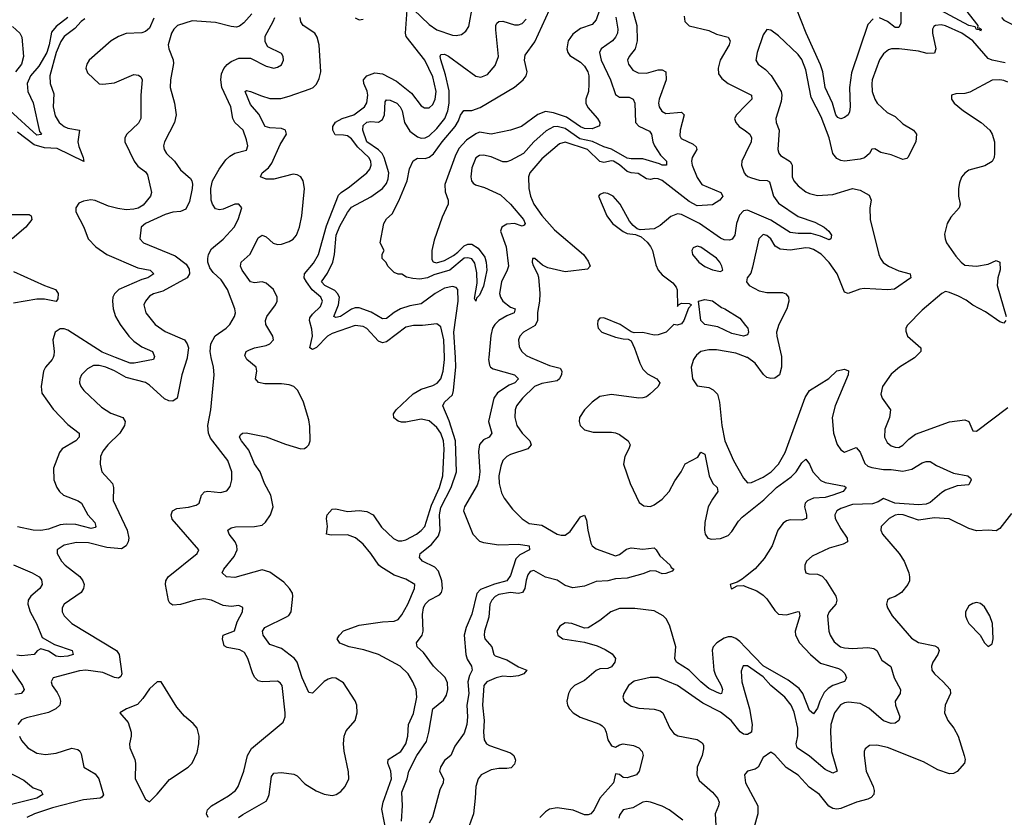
# Model space of a CAD drawing. Header units: inches. Extents: x 1843162 to 1959474, y 907081 to 1016326.
# Tile 299 of 656: x 1926261 to 1931333, y 917632 to 921739. Entities that reach past the tile are written whole.
import ezdxf

# ---------------------------------------------------------------- set-up
doc = ezdxf.new("R2010")
doc.units = ezdxf.units.IN
doc.header["$MEASUREMENT"] = 0
for name, color, linetype in [('B9921', 7, 'Continuous'), ('B9922', 7, 'Continuous'), ('B9931', 7, 'Continuous'), ('B9932', 7, 'Continuous')]:
    doc.layers.add(name, color=color, linetype=linetype)

msp = doc.modelspace()

# ---------------------------------------------------------------- linework, layer by layer
at = {"layer": 'B9921', "color": 5}
for points, elevation in [([(1926433, 920000), (1926429.4, 919990), (1926395.2, 919950), (1926384.3, 919930), (1926371.8, 919850), (1926375.8, 919815.8), (1926433.2, 919733.2), (1926510, 919654.3), (1926566.9, 919610), (1926567.3, 919590), (1926550, 919569.9), (1926480.7, 919530), (1926466.5, 919510), (1926436, 919430), (1926437.8, 919370), (1926452.9, 919330), (1926466, 919310), (1926487.5, 919290), (1926561.9, 919261.9), (1926579.7, 919250), (1926612.5, 919190), (1926647.7, 919150), (1926654, 919130), (1926650, 919124.4), (1926630, 919119), (1926550, 919139.2), (1926501, 919141), (1926470, 919137.2), (1926410, 919116), (1926370, 919107.9), (1926330, 919111), (1926250, 919128.4)], 620), ([(1927124.2, 920000), (1927123.8, 919996.2), (1927096.5, 919910), (1927072.4, 919790), (1927050, 919774), (1927030, 919775.7), (1927006.8, 919786.8), (1926930, 919857.7), (1926910, 919870.6), (1926810, 919896.9), (1926750, 919930.5), (1926704.5, 919950), (1926670, 919958.9), (1926642.2, 919957.8), (1926610, 919941.3), (1926580.3, 919910), (1926571.8, 919890), (1926570.3, 919870), (1926576.5, 919850), (1926591.7, 919830), (1926683.4, 919743.4), (1926730, 919713.6), (1926792.7, 919690), (1926804.9, 919670), (1926801.2, 919650), (1926778, 919610), (1926715.3, 919550), (1926690, 919517.6), (1926677.6, 919490), (1926675.5, 919450), (1926685.3, 919410), (1926738.8, 919350), (1926745, 919330), (1926743.6, 919263.6), (1926815.5, 919110), (1926823.5, 919070), (1926820.2, 919050), (1926810.2, 919030), (1926785.3, 919014.7), (1926710, 919020.4), (1926615.4, 919044.6), (1926553.5, 919046.5), (1926490, 919033.8), (1926454, 919010), (1926454.9, 918990), (1926476.5, 918950), (1926496, 918930), (1926571.6, 918871.6), (1926587.2, 918850), (1926593, 918830), (1926590.2, 918810), (1926577.3, 918790), (1926490.3, 918730), (1926480.2, 918710), (1926480.7, 918690), (1926490.1, 918670.1), (1926530.2, 918630), (1926760.3, 918490), (1926774.3, 918470), (1926787.1, 918370), (1926782.4, 918357.6), (1926770, 918348.3), (1926750, 918351.4), (1926690, 918378.2), (1926602, 918390), (1926570, 918385.8), (1926433.4, 918350), (1926422.8, 918330), (1926429.3, 918310), (1926455, 918275), (1926466.8, 918250), (1926471.1, 918230), (1926467.8, 918210), (1926447, 918190), (1926410, 918171.6), (1926295.8, 918144.2), (1926270, 918133.7), (1926252.2, 918110)], 640), ([(1926953.7, 920000), (1926950, 919989.8), (1926850.4, 919969.6), (1926830, 919969.6), (1926754.3, 920000)], 620), ([(1927232.2, 917630), (1927222.9, 917650), (1927227.9, 917670), (1927249, 917691), (1927337.2, 917742.8), (1927373.5, 917770), (1927385.8, 917790), (1927415.6, 917870), (1927435.5, 917950), (1927454.7, 917985.3), (1927618.8, 918121.2), (1927628.6, 918150), (1927628.7, 918170), (1927612.9, 918310), (1927603.7, 918323.7), (1927590, 918332.2), (1927510, 918329.8), (1927490, 918334.5), (1927471.9, 918351.9), (1927461.6, 918370), (1927436.5, 918450), (1927419.8, 918479.8), (1927394.6, 918494.6), (1927330, 918505.4), (1927314, 918514), (1927305.6, 918550), (1927309.6, 918570), (1927368.5, 918591.5), (1927381, 918639), (1927409.6, 918690), (1927410, 918712.7), (1927390, 918722.4), (1927350, 918717.2), (1927310, 918721.8), (1927249.5, 918750), (1927210, 918756.8), (1927164.9, 918750), (1927090, 918727.3), (1927050, 918725), (1927035.1, 918735.1), (1927028.2, 918748.2), (1927012, 918830), (1927014.5, 918850), (1927026.2, 918870), (1927175.1, 918990), (1927183.6, 919010), (1927046.4, 919166.4), (1927041.6, 919190), (1927048.8, 919210), (1927070, 919221.6), (1927131.4, 919228.6), (1927170, 919238.5), (1927185.1, 919250), (1927197.7, 919290), (1927212.9, 919307.1), (1927230, 919311), (1927294.9, 919305.1), (1927327.6, 919312.4), (1927344.7, 919335.3), (1927354, 919370), (1927353.5, 919410), (1927333.2, 919470), (1927244.7, 919584.7), (1927233.8, 919610), (1927229.9, 919650.1), (1927246.6, 919730), (1927262.4, 919910), (1927258.9, 919950), (1927248.3, 920000)], 640), ([(1927389, 917630), (1927410, 917646.1), (1927530, 917715.6), (1927540.2, 917730), (1927545.9, 917750), (1927557.8, 917842.2), (1927570, 917859.7), (1927610, 917863.3), (1927673.7, 917853.7), (1927690, 917845.3), (1927730, 917803.6), (1927787.9, 917767.9), (1927830, 917750.2), (1927870, 917744.8), (1927891, 917749), (1927915.5, 917764.5), (1927937.6, 917790), (1927956.2, 917830), (1927954.6, 917865.4), (1927932.7, 917972.7), (1927929.3, 918010.7), (1927932.4, 918050), (1927943.7, 918076.3), (1927989, 918130), (1927999.9, 918170), (1927998.4, 918210), (1927990, 918232.4), (1927930, 918323.5), (1927890, 918348.7), (1927870, 918350.6), (1927850, 918343.7), (1927830, 918330.6), (1927770, 918271.7), (1927750, 918275.3), (1927715.5, 918350), (1927691.2, 918430), (1927677.6, 918450), (1927610, 918500.4), (1927550, 918522.2), (1927516.1, 918570), (1927511.5, 918590), (1927524.2, 918610), (1927636.4, 918663.6), (1927648.4, 918671.6), (1927659.3, 918690), (1927668.6, 918770), (1927666.2, 918786.2), (1927651.3, 918810), (1927621.9, 918841.9), (1927550, 918893.4), (1927510, 918906), (1927370, 918866.6), (1927326, 918870), (1927304.7, 918890), (1927312.1, 918910), (1927365.8, 918974.2), (1927382, 919010), (1927380.2, 919030), (1927371.3, 919050), (1927339.8, 919090), (1927333.3, 919110), (1927350, 919122.3), (1927372.2, 919127.8), (1927471.3, 919128.7), (1927510, 919136.2), (1927528, 919152), (1927553, 919190), (1927566.2, 919230), (1927554.1, 919290), (1927521.8, 919350), (1927500.2, 919410), (1927470, 919452.7), (1927442.1, 919522.1), (1927404.1, 919570), (1927393.5, 919590), (1927398.5, 919601.5), (1927409.2, 919610.8), (1927428.6, 919611.4), (1927530.5, 919590.5), (1927630, 919552.7), (1927710, 919528.6), (1927728.5, 919531.5), (1927740.6, 919539.4), (1927751.3, 919550), (1927756.9, 919570), (1927755.3, 919644.7), (1927750, 919679.3), (1927723.2, 919770), (1927694, 919830), (1927672.8, 919850), (1927650, 919858.7), (1927610, 919863.8), (1927523.2, 919863.2), (1927491.2, 919871.2), (1927475.3, 919890), (1927483.5, 919930), (1927479.3, 919950), (1927431.9, 919990), (1927426.4, 920000)], 620), ([(1928149.9, 917550), (1928126.9, 917673.1), (1928132.6, 917710), (1928176.1, 917830), (1928173.5, 917870), (1928157.5, 917910), (1928159.6, 917930), (1928224.3, 917970), (1928250.9, 918010), (1928259.9, 918050), (1928263.9, 918110), (1928290, 918165.5), (1928307.1, 918250), (1928303.5, 918290), (1928285.8, 918330), (1928261.4, 918370), (1928220.3, 918410), (1928110, 918470.5), (1928034.7, 918494.7), (1927958.4, 918510), (1927910, 918528.4), (1927896.9, 918550), (1927908.2, 918570), (1927930, 918592.1), (1928010, 918620.9), (1928130, 918638.6), (1928190, 918641.7), (1928209.9, 918650.1), (1928230, 918674), (1928260.5, 918730), (1928294.8, 918810), (1928295.8, 918830), (1928250, 918857.7), (1928190, 918878.5), (1928121.2, 918921.2), (1928110.3, 918930.3), (1928070.5, 918990), (1928030, 919038.4), (1927991.6, 919071.6), (1927950, 919086.2), (1927865.5, 919085.5), (1927842, 919090), (1927846.2, 919130), (1927842.4, 919170), (1927845.6, 919190), (1927870, 919219), (1927890, 919220.5), (1927950, 919206.2), (1928010, 919212.5), (1928050, 919206.8), (1928081.3, 919190), (1928125.1, 919125.1), (1928187, 919067), (1928210, 919055.3), (1928230, 919054.8), (1928250, 919060.8), (1928305, 919090), (1928330, 919107.9), (1928348.2, 919130), (1928381.6, 919238.4), (1928423.1, 919330), (1928440.1, 919390), (1928448.4, 919530), (1928444.6, 919570), (1928430, 919609.8), (1928410, 919639.8), (1928370, 919673.7), (1928330, 919681.4), (1928250, 919666.5), (1928227.2, 919667.2), (1928210, 919671.3), (1928188.7, 919688.7), (1928186.3, 919710), (1928201.1, 919730), (1928287.2, 919812.8), (1928330, 919836.1), (1928390, 919855.5), (1928411.7, 919868.3), (1928430, 919889.3), (1928441.8, 919930), (1928449.1, 919990), (1928448.7, 920000)], 580), ([(1928228.7, 917611.3), (1928233.7, 917690), (1928230, 917761), (1928257.7, 917830), (1928265, 917870), (1928307.2, 917950), (1928357.1, 918022.9), (1928369.4, 918070), (1928389, 918190), (1928445, 918235), (1928459.6, 918260.4), (1928467, 918290), (1928464.7, 918324.7), (1928452.3, 918352.3), (1928392.2, 918410), (1928341.1, 918481.1), (1928309.3, 918510), (1928304.5, 918530), (1928333.7, 918570), (1928340.3, 918590), (1928336.2, 918676.2), (1928341, 918710), (1928349.9, 918730), (1928370, 918749.4), (1928422.9, 918777.1), (1928434.4, 918790), (1928439.5, 918810), (1928435.6, 918850), (1928418.8, 918898.8), (1928400.2, 918920.2), (1928336, 918950), (1928320.5, 918970), (1928324.7, 918990), (1928382.7, 919037.3), (1928419, 919081), (1928426.6, 919110), (1928423.4, 919190), (1928430, 919226.7), (1928484, 919330), (1928511.8, 919410), (1928506.3, 919570), (1928473.9, 919673.9), (1928441.4, 919750), (1928449.1, 919770), (1928490, 919807.5), (1928495.8, 919830), (1928508.5, 919951.5), (1928505.3, 920000)], 560), ([(1928677, 920000), (1928676.1, 919990), (1928680.8, 919960.8), (1928686.9, 919950), (1928700.5, 919940.5), (1928810.5, 919910), (1928830.2, 919890), (1928811.6, 919870), (1928783.1, 919856.9), (1928722.9, 919817.1), (1928702.9, 919790), (1928676.1, 919670), (1928693, 919610), (1928678.9, 919590), (1928650, 919574.9), (1928629.1, 919550.9), (1928624.5, 919515.5), (1928631, 919411), (1928626.5, 919370), (1928617.2, 919342.8), (1928552.5, 919230), (1928546.9, 919210), (1928595.4, 919090), (1928630, 919054), (1928650, 919046.5), (1928730, 919034.5), (1928830, 919038.8), (1928884.7, 919030), (1928887.3, 919010), (1928837, 918983), (1928817.3, 918962.7), (1928790, 918876.9), (1928770.9, 918850), (1928707.4, 918832.6), (1928634.7, 918805.3), (1928615.8, 918784.2), (1928590, 918678), (1928561.3, 918610), (1928551.1, 918570), (1928558.4, 918470), (1928566.2, 918446.2), (1928589.2, 918410), (1928591.9, 918390), (1928577.8, 918362.2), (1928569.2, 918330), (1928575.4, 918270), (1928565.1, 918210), (1928568.5, 918150), (1928563.5, 918110), (1928550, 918064.7), (1928502, 917998), (1928482.4, 917950), (1928450, 917923.7), (1928428, 917890), (1928422.8, 917870), (1928444.7, 917830), (1928442.8, 917810), (1928426, 917774), (1928387.9, 917632.1), (1928370, 917602)], 560), ([(1928892.3, 920000), (1928990, 919958.2), (1929044.6, 919944.6), (1929053.8, 919930), (1929051.5, 919911.5), (1929042.2, 919890), (1929030, 919879.5), (1928950, 919865.4), (1928913.7, 919850), (1928851, 919790), (1928819.3, 919750), (1928813.5, 919730), (1928812.4, 919690), (1928822.5, 919650), (1928849.5, 919610), (1928889.4, 919570), (1928895.3, 919550), (1928877.8, 919530), (1928790, 919499.5), (1928770.7, 919489.3), (1928750.2, 919470), (1928739.2, 919440.8), (1928729.5, 919390), (1928731.4, 919351.4), (1928742.9, 919302.9), (1928756, 919276), (1928799.1, 919219.1), (1928850, 919169.4), (1928885.3, 919145.3), (1928950, 919136.6), (1929030, 919090.1), (1929050, 919083.9), (1929070, 919084.8), (1929096.4, 919103.6), (1929150, 919178.3), (1929170, 919187.2), (1929181.5, 919161.5), (1929187.6, 919110), (1929203.8, 919043.8), (1929210.2, 919030), (1929230, 919014.8), (1929330, 918979.1), (1929350, 918985), (1929386.6, 919013.4), (1929410, 919019.5), (1929470, 919013.3), (1929530, 919018.8), (1929540.2, 919010), (1929558.3, 918978.3), (1929612.3, 918930), (1929617.5, 918917.5), (1929630.6, 918910), (1929621.4, 918898.6), (1929590, 918887.3), (1929570, 918886.3), (1929539, 918899), (1929510, 918901.7), (1929470, 918885.5), (1929390, 918863.5), (1929330, 918860.5), (1929290, 918849.4), (1929230, 918846.9), (1929170, 918821.4), (1929110, 918813.2), (1929070, 918826.1), (1929030, 918853.3), (1928969.2, 918869.2), (1928910, 918902.6), (1928890, 918897.3), (1928879.2, 918880.8), (1928870, 918853.6), (1928863.3, 918810), (1928851.2, 918788.8), (1928830, 918785), (1928790, 918789.6), (1928730, 918779.3), (1928710, 918768.5), (1928692.7, 918750), (1928683.4, 918730), (1928677.9, 918662.1), (1928656.1, 918590), (1928653.5, 918570), (1928657, 918550), (1928693.5, 918510), (1928703.5, 918470), (1928710, 918463.9), (1928770, 918443.3), (1928830, 918406.1), (1928873.6, 918390), (1928857.3, 918370), (1928830, 918360.8), (1928790, 918355.6), (1928750, 918358.1), (1928716.2, 918350), (1928667.9, 918330), (1928651.3, 918310), (1928645.2, 918210), (1928653, 918130), (1928649.5, 918069.5), (1928653.5, 918030), (1928666, 918010), (1928681.3, 918001.3), (1928790, 917963), (1928806.2, 917950), (1928814.4, 917925.6), (1928810, 917905.1), (1928793.2, 917886.8), (1928770, 917882.6), (1928730, 917883.8), (1928690, 917875.8), (1928638.3, 917850), (1928623.5, 917830), (1928610.2, 917789.8), (1928608.1, 917730), (1928598.2, 917650), (1928562.2, 917550)], 580), ([(1929445, 920000), (1929455.2, 919970), (1929470, 919940.3), (1929494.9, 919914.9), (1929543.1, 919890), (1929557.8, 919870), (1929549, 919850), (1929507.5, 919810), (1929490, 919797.2), (1929470, 919791.6), (1929449.6, 919790.4), (1929310.1, 919809.9), (1929250, 919798), (1929210.3, 919770), (1929170.3, 919730), (1929144.9, 919690), (1929143.1, 919670), (1929148.9, 919650), (1929170, 919627.2), (1929215.3, 919615.3), (1929310, 919615.2), (1929330, 919611.2), (1929350, 919602.6), (1929395.8, 919570), (1929405.2, 919550), (1929399.4, 919530), (1929378, 919490), (1929371.9, 919450), (1929406.2, 919350), (1929452.5, 919252.5), (1929475.1, 919235.1), (1929510, 919233), (1929530, 919240.6), (1929570, 919269.5), (1929606.3, 919310), (1929635.8, 919364.2), (1929668.4, 919410), (1929688.7, 919451.3), (1929753.7, 919486.3), (1929770, 919511.3), (1929790, 919502), (1929811.8, 919390), (1929831.2, 919351.2), (1929853.8, 919330), (1929857.7, 919310), (1929828.8, 919270), (1929808, 919230), (1929790.2, 919150), (1929787.7, 919110), (1929791.5, 919090), (1929806, 919070), (1929823.9, 919063.9), (1929870, 919066.7), (1929910, 919082.9), (1929930, 919103.8), (1929963.7, 919156.3), (1929982.7, 919177.3), (1930000, 919191)], 620), ([(1929739, 920000), (1929731.7, 919990), (1929720.3, 919950), (1929726.3, 919890), (1929750, 919853), (1929810, 919845), (1929833.9, 919833.9), (1929855.9, 919810), (1929865.5, 919770), (1929877, 919650), (1929893.2, 919570), (1929938.4, 919470), (1929990, 919378.7), (1930000, 919366.8)], 640), ([(1926230, 918931.8), (1926325.4, 918890), (1926361.3, 918870), (1926374.2, 918854.2), (1926376.5, 918830), (1926365.2, 918810), (1926318, 918770), (1926305.4, 918750), (1926302.7, 918730), (1926314.8, 918690), (1926348.3, 918630), (1926377.7, 918557.7), (1926441.5, 918521.5), (1926532.2, 918490), (1926537.1, 918470), (1926510, 918460.8), (1926470, 918458), (1926450, 918462.2), (1926410, 918487.3), (1926370, 918499), (1926350.7, 918489.3), (1926336, 918470), (1926270, 918462.8), (1926245.9, 918465.9)], 620), ([(1930000, 918872), (1929982.3, 918857.7), (1929957.3, 918842.7), (1929920.7, 918830), (1929926, 918810), (1929929, 918809), (1929957, 918823), (1929990, 918824.9), (1930000, 918820.9)], 620), ([(1930000, 918505.5), (1929970, 918536.5), (1929950, 918552.8), (1929930, 918561.5), (1929910, 918561.4), (1929890, 918554), (1929851.2, 918530), (1929833.5, 918510), (1929828.2, 918491.8), (1929837.1, 918390), (1929844.6, 918364.6), (1929874.3, 918310), (1929880.4, 918290), (1929875.8, 918270), (1929870, 918268.1), (1929850, 918275.6), (1929810, 918295.6), (1929768.8, 918328.8), (1929710, 918390), (1929643.4, 918430), (1929636.3, 918450), (1929640.7, 918510), (1929610, 918615.3), (1929592.1, 918652.1), (1929576.3, 918670), (1929530, 918695), (1929430, 918707.4), (1929350, 918706.5), (1929306.5, 918690), (1929250, 918644.8), (1929190, 918607.4), (1929170, 918605.1), (1929105.2, 918630), (1929070, 918633.7), (1929043.4, 918616.6), (1929028.7, 918590), (1929032.4, 918570), (1929059.1, 918550), (1929170, 918534), (1929234.8, 918514.8), (1929276.3, 918496.3), (1929313, 918473), (1929329.5, 918450), (1929326.7, 918430), (1929310, 918406.8), (1929290, 918397.8), (1929250, 918395.8), (1929230, 918387.2), (1929170, 918337.1), (1929119.6, 918310), (1929099.1, 918290), (1929088.1, 918270), (1929079.7, 918230), (1929082.8, 918210), (1929092.8, 918190), (1929111.7, 918170), (1929147.2, 918147.2), (1929250, 918110.9), (1929262.1, 918102.1), (1929273.7, 918090), (1929282.3, 918070), (1929290.2, 918030), (1929310, 917999), (1929330, 917993.2), (1929350, 918004.8), (1929370, 918009.5), (1929421.9, 918001.9), (1929450.4, 917990), (1929467.2, 917970), (1929472, 917950), (1929452.4, 917870), (1929438.4, 917850), (1929390, 917835), (1929370, 917837.6), (1929350, 917852.6), (1929330, 917856), (1929319.1, 917810), (1929249.4, 917730.6), (1929220.4, 917670), (1929202.5, 917650), (1929190, 917644), (1929170, 917644.4), (1929111.2, 917668.8), (1929030, 917681), (1928990, 917673.8), (1928970, 917659.8), (1928940.3, 917630)], 620), ([(1926217.1, 918397.1), (1926276.2, 918310), (1926284.9, 918290), (1926279.3, 918280.7), (1926268.2, 918270), (1926236.3, 918263.7)], 620), ([(1930000, 918412), (1929987.7, 918412.3), (1929976.5, 918383.5), (1929981.3, 918330), (1930000, 918262.8)], 640), ([(1930000, 918058.8), (1929990, 918059.8), (1929972.5, 918072.5), (1929925.2, 918130), (1929870, 918173.1), (1929780.4, 918220.4), (1929650, 918310.7), (1929550, 918351.1), (1929508.9, 918351.1), (1929426.5, 918333.5), (1929397.6, 918310), (1929372.4, 918270), (1929368.2, 918250), (1929374.9, 918230), (1929410, 918204.9), (1929450, 918193.8), (1929530, 918188.6), (1929560.9, 918180.9), (1929574.4, 918170), (1929610, 918090.4), (1929630, 918064), (1929651.9, 918051.9), (1929750, 918032.6), (1929775.9, 918015.9), (1929782.5, 918002.5), (1929783.9, 917983.9), (1929775.8, 917950), (1929751.2, 917890), (1929748.2, 917850), (1929761.6, 917821.6), (1929830, 917761.3), (1929855, 917730), (1929864.2, 917710), (1929861.2, 917690), (1929842.6, 917650), (1929846, 917590)], 640), ([(1926260.8, 918050), (1926270, 918026.7), (1926303.1, 917990), (1926350, 917962), (1926394.4, 917954.4), (1926450, 917962.6), (1926530, 917988.5), (1926561.4, 917981.4), (1926571.8, 917971.8), (1926577.8, 917957.8), (1926592, 917890), (1926650, 917856.5), (1926669.5, 917829.5), (1926693.1, 917746.9), (1926685.1, 917734.9), (1926675.5, 917730), (1926590, 917722.6), (1926430, 917680.1), (1926338, 917650), (1926297.8, 917630)], 640), ([(1926193.4, 917870), (1926283.1, 917823.1), (1926330, 917783.8), (1926370.6, 917770), (1926380.3, 917750), (1926350.3, 917730), (1926205.9, 917694.1)], 620), ([(1930000, 917857.3), (1929994, 917850), (1929999.6, 917810), (1930000, 917809.2)], 660), ([(1929677.1, 917617.1), (1929606.3, 917670), (1929570, 917688.8), (1929510, 917709.7), (1929490, 917712.8), (1929470.3, 917709.7), (1929419.4, 917680.6), (1929370, 917669.6), (1929350, 917642), (1929347.5, 917627.5)], 640)]:
    msp.add_lwpolyline(points, dxfattribs=dict(at, elevation=elevation))
at = {"layer": 'B9921', "color": 5, "elevation": 660}
msp.add_lwpolyline([(1926990, 918329), (1926970, 918329), (1926930, 918294), (1926896.5, 918243.5), (1926867.5, 918212.5), (1926811, 918190), (1926778, 918170), (1926819.5, 918119.5), (1926835.5, 918070), (1926836.3, 918050), (1926827, 918010), (1926828.9, 917990), (1926854, 917930), (1926857.6, 917910), (1926856.4, 917830), (1926910, 917724.7), (1926930, 917711.3), (1926970, 917750.7), (1927033.5, 917826.5), (1927129.2, 917890), (1927149.6, 917910.4), (1927175.2, 917964.8), (1927184.2, 918010), (1927185.1, 918050), (1927175.1, 918090), (1927154.7, 918114.7), (1927110, 918152), (1927070, 918198.4)], close=True, dxfattribs=at)
at = {"layer": 'B9922', "color": 5}
for points, elevation in [([(1929281.6, 921890), (1929230, 921738), (1929210, 921714.5), (1929150, 921693.5), (1929110, 921664.8), (1929085.5, 921630), (1929079.2, 921590), (1929084.4, 921570), (1929094.9, 921554.9), (1929150, 921521.2), (1929170, 921499.6), (1929187.3, 921470), (1929193, 921450), (1929193.3, 921406.7), (1929190.2, 921370), (1929176.9, 921330), (1929177.4, 921310), (1929186.7, 921286.7), (1929237.8, 921230), (1929249, 921210), (1929247.1, 921192.9), (1929210, 921177.2), (1929170, 921179.3), (1929150, 921187.9), (1929077, 921237), (1929010, 921259.9), (1928970, 921266.1), (1928930, 921251.2), (1928845.7, 921190), (1928789.8, 921169.8), (1928690.2, 921149.8), (1928630, 921160.6), (1928610, 921151.9), (1928561.9, 921118.1), (1928523.4, 921076.6), (1928504.2, 921035.8), (1928451.8, 920890), (1928452.1, 920852.1), (1928468.4, 920810), (1928468.5, 920790), (1928437.2, 920722.8), (1928395.9, 920604.1), (1928384.1, 920550), (1928383.7, 920503.7), (1928391.5, 920491.5), (1928407.8, 920487.8), (1928450, 920499.8), (1928495.2, 920524.8), (1928518.6, 920541.4), (1928550, 920574.4), (1928570, 920584), (1928590, 920583.1), (1928622, 920562), (1928656.2, 920516.2), (1928664, 920490), (1928666.9, 920450), (1928650, 920367.3), (1928630, 920321.3), (1928614.8, 920305.2), (1928610, 920289.6), (1928603.9, 920303.9), (1928617.4, 920382.6), (1928615.6, 920435.6), (1928605.8, 920485.8), (1928590, 920506.9), (1928570, 920512.2), (1928550, 920511.2), (1928476.5, 920450), (1928395.2, 920424.8), (1928362.4, 920410), (1928322.8, 920402.8), (1928285.7, 920405.7), (1928253.1, 920413.1), (1928230, 920428.7), (1928210, 920428.7), (1928190, 920438), (1928158, 920470), (1928149, 920489), (1928128, 920510), (1928128.4, 920531.6), (1928138, 920550), (1928118, 920590), (1928137, 920690), (1928150, 920713), (1928180.1, 920739.9), (1928214.3, 920805.7), (1928256.4, 920910), (1928268.7, 920971.3), (1928288.3, 921011.7), (1928310, 921025.3), (1928350, 921025), (1928370, 921030.8), (1928392.3, 921047.7), (1928436.5, 921110), (1928505.1, 921190), (1928522.1, 921217.9), (1928532.2, 921247.8), (1928549.1, 921270.9), (1928590, 921271.6), (1928632.5, 921287.5), (1928809, 921391), (1928854.5, 921430), (1928869.8, 921450), (1928874.8, 921470), (1928861.8, 921530), (1928864.2, 921555.8), (1928915.3, 921624.7), (1928990.5, 921790)], 540), ([(1928448.7, 920000), (1928445.2, 920090), (1928430, 920156.9), (1928410, 920173.2), (1928336.2, 920163.8), (1928290, 920164.5), (1928250, 920155.7), (1928150, 920080.2), (1928130, 920075), (1928110, 920084.2), (1928050, 920149.3), (1928030, 920159), (1927990, 920164.4), (1927870, 920123.6), (1927846.1, 920110), (1927790, 920051.7), (1927770, 920040.5), (1927756.5, 920050), (1927768.8, 920110), (1927765.5, 920145.5), (1927753.8, 920190), (1927756.6, 920203.4), (1927770, 920223.6), (1927810, 920262.3), (1927820.2, 920290), (1927813.2, 920310), (1927768.3, 920348.3), (1927738.2, 920390), (1927727, 920410), (1927728.7, 920430), (1927775.4, 920484.6), (1927799.7, 920530), (1927841.7, 920678.3), (1927904.1, 920835.9), (1927916.8, 920850), (1927960.7, 920879.3), (1928049, 920950), (1928065, 920970), (1928072.1, 920990), (1928070.4, 921010), (1928059.9, 921030), (1928002.6, 921082.6), (1927970, 921125.6), (1927950, 921140.4), (1927930, 921145.4), (1927886.1, 921146.1), (1927873.8, 921170), (1927873.8, 921190), (1927888.2, 921211.8), (1927921.5, 921230), (1927982.3, 921250), (1928037.2, 921290), (1928049.5, 921310.5), (1928054.3, 921350), (1928051.7, 921371.7), (1928034.4, 921410), (1928031.7, 921430), (1928049.8, 921450), (1928090, 921464.9), (1928130, 921460.1), (1928202.1, 921422.1), (1928280.1, 921360.1), (1928330, 921295.3), (1928345.6, 921285.6), (1928370, 921285.4), (1928390, 921303.2), (1928401.9, 921330), (1928406.5, 921370), (1928390, 921445.1), (1928347.5, 921530), (1928252.2, 921652.2), (1928248.1, 921670), (1928256.9, 921790)], 580), ([(1928290, 921792.2), (1928370, 921715.1), (1928410, 921687.7), (1928490, 921659.4), (1928510, 921657.5), (1928536.5, 921663.5), (1928559.7, 921680.3), (1928575.4, 921704.6), (1928592.7, 921807.3)], 580), ([(1929417, 921790), (1929440.1, 921710), (1929441.9, 921630), (1929431.5, 921588.5), (1929400.7, 921550), (1929392.2, 921530), (1929396.5, 921510), (1929419.1, 921479.1), (1929446, 921466), (1929490, 921464.3), (1929550, 921480.9), (1929570, 921480.7), (1929590.1, 921470.1), (1929591.1, 921430), (1929555, 921330), (1929551.5, 921310), (1929555, 921290), (1929568.1, 921268.1), (1929590, 921257), (1929670, 921262.5), (1929683.5, 921250), (1929662.4, 921170), (1929661.2, 921141.2), (1929667.7, 921127.7), (1929730, 921097.5), (1929744.7, 921084.7), (1929748.8, 921070), (1929725.6, 921030), (1929721.7, 921010), (1929725, 920990), (1929750, 920926.4), (1929775, 920890), (1929871.7, 920850), (1929883.2, 920830), (1929867.7, 920810), (1929830, 920785.9), (1929750, 920781.2), (1929710, 920802.2), (1929570, 920911.7), (1929550, 920919.7), (1929530, 920921.5), (1929510, 920916.6), (1929490, 920919.6), (1929447.3, 920947.3), (1929410, 920950.5), (1929390, 920957.3), (1929350, 920992), (1929319.8, 921010), (1929310, 921012.9), (1929270, 921004.4), (1929250, 921009.3), (1929185, 921070), (1929070, 921109), (1929040.9, 921099.1), (1928950, 921022), (1928889.3, 920950.7), (1928881.3, 920930), (1928883.1, 920870), (1928892.2, 920830), (1928908.9, 920790), (1928950, 920730.2), (1929016.4, 920656.4), (1929165.3, 920530), (1929190, 920496.5), (1929199.8, 920470), (1929186.3, 920453.7), (1929070, 920440.2), (1928982, 920462), (1928954.9, 920474.9), (1928914, 920510), (1928902.8, 920510), (1928901.3, 920490), (1928906.2, 920473.8), (1928928.7, 920430), (1928932.7, 920412.7), (1928940.9, 920330), (1928939.1, 920290), (1928928.8, 920231.2), (1928929.1, 920190), (1928916, 920164), (1928856.5, 920130), (1928836.5, 920110), (1928830.2, 920090), (1928834.7, 920054.7), (1928847.2, 920030), (1928869.7, 920009.7), (1928892.3, 920000)], 580), ([(1926510.1, 921750), (1926450, 921704.4), (1926425.4, 921674.6), (1926413.3, 921610), (1926400.4, 921570), (1926359.3, 921500.7), (1926316.6, 921450), (1926299.4, 921410), (1926303.1, 921370), (1926330.5, 921310.5), (1926364.1, 921164.1), (1926374.4, 921150), (1926372.8, 921147.2), (1926350, 921145.4), (1926210.8, 921270.8)], 560), ([(1926596.6, 921743.4), (1926578.3, 921730), (1926545.6, 921694.4), (1926490, 921652.8), (1926473.3, 921626.7), (1926450, 921569.8), (1926417.1, 921450), (1926418.1, 921410), (1926437.4, 921357.4), (1926434, 921290), (1926443.5, 921243.5), (1926464.6, 921210), (1926490, 921188.9), (1926510, 921181), (1926570.3, 921170), (1926561.2, 921110), (1926565.8, 921085.8), (1926589.2, 921030), (1926591.4, 921008.6), (1926455.2, 921075.2), (1926390, 921079.9), (1926335.2, 921095.2), (1926250, 921159.2)], 580), ([(1926952.8, 921747.2), (1926930, 921694.9), (1926910, 921679), (1926890, 921672.2), (1926810, 921668.5), (1926770, 921653.1), (1926731.7, 921630), (1926619.3, 921530), (1926606.6, 921510), (1926602.7, 921490), (1926610, 921465.5), (1926670, 921409.4), (1926690, 921407.1), (1926750, 921414.4), (1926850, 921456.2), (1926873.9, 921453.9), (1926885, 921445), (1926892.3, 921430), (1926885.5, 921350), (1926884.5, 921230), (1926873.9, 921206.1), (1926812.5, 921150), (1926803.7, 921130), (1926803.7, 921110), (1926850.8, 921010), (1926870, 920985.5), (1926910, 920956.6), (1926920.3, 920940.3), (1926939.8, 920850), (1926935.1, 920830), (1926896.6, 920783.4), (1926871.3, 920768.7), (1926850, 920763.3), (1926810, 920760.7), (1926766.7, 920766.7), (1926719.4, 920779.4), (1926650, 920808.8), (1926628.1, 920811.9), (1926590, 920803.9), (1926566.3, 920793.7), (1926550.2, 920770), (1926551, 920750), (1926592, 920670), (1926614.2, 920610), (1926654.4, 920570), (1926710, 920529.6), (1926870, 920462.1), (1926933.4, 920450), (1926952.8, 920430), (1926920.9, 920410), (1926890, 920401), (1926771.6, 920350), (1926750, 920327.8), (1926740.7, 920310), (1926738.9, 920290), (1926743.2, 920250), (1926755.3, 920210), (1926778.9, 920170), (1926823.8, 920110), (1926850, 920083.4), (1926890, 920054), (1926946, 920030), (1926955.4, 920004.6), (1926953.7, 920000)], 620), ([(1927457.3, 921770), (1927416.5, 921723.5), (1927393.6, 921706.4), (1927378.6, 921701.4), (1927350, 921703.5), (1927270, 921724.1), (1927150, 921732.7), (1927074, 921710), (1927054.6, 921690), (1927043.6, 921670), (1927025.3, 921610), (1927028.9, 921590), (1927052.2, 921532.2), (1927054, 921514), (1927038.3, 921430), (1927037.1, 921390), (1927058.6, 921310), (1927067.6, 921250), (1927058.6, 921210), (1927007.1, 921110), (1927002.8, 921090), (1927005, 921070), (1927017.4, 921050), (1927058, 921010), (1927090, 920966), (1927140.8, 920920.8), (1927148.5, 920910), (1927151.8, 920891.8), (1927149, 920870), (1927136.5, 920803.5), (1927116.3, 920763.7), (1927090, 920750.9), (1927050, 920747.4), (1927010, 920736.8), (1926908.8, 920690), (1926887.8, 920670), (1926880.7, 920610), (1926898.8, 920590), (1927062.7, 920522.7), (1927119.5, 920479.5), (1927134.9, 920454.9), (1927136.5, 920430), (1927123.7, 920410), (1926998.6, 920341.4), (1926950, 920326.9), (1926930, 920315.2), (1926909.4, 920290), (1926901.5, 920270), (1926911.4, 920230), (1926959.6, 920170), (1927010, 920134), (1927110.3, 920090), (1927124.5, 920070), (1927130.2, 920050), (1927124.2, 920000)], 640), ([(1927248.3, 920000), (1927242, 920030), (1927246.5, 920070), (1927268.2, 920111.8), (1927324.2, 920150), (1927344, 920170), (1927368.4, 920210), (1927372.8, 920230), (1927369.7, 920250), (1927331.9, 920350), (1927298.9, 920398.9), (1927257.6, 920437.6), (1927240.6, 920460.6), (1927231.1, 920490), (1927230.9, 920510), (1927234.5, 920530), (1927250, 920559.5), (1927310, 920608.5), (1927365.4, 920670), (1927386.6, 920710), (1927406, 920770), (1927390, 920789.2), (1927370, 920789.6), (1927310, 920763), (1927290, 920759.7), (1927270, 920765.1), (1927253.6, 920790), (1927247.8, 920810), (1927245.4, 920870), (1927254.3, 920910), (1927288.3, 920970), (1927322.8, 921017.2), (1927343.1, 921036.9), (1927370, 921051.5), (1927430, 921068.2), (1927436.4, 921090), (1927430, 921121.2), (1927411.9, 921170), (1927369.3, 921209.3), (1927359.5, 921230), (1927349.7, 921290.3), (1927303, 921390), (1927297.4, 921430), (1927300.3, 921459.7), (1927312.6, 921487.4), (1927330, 921508.1), (1927350, 921523.9), (1927390, 921540.3), (1927450, 921540.3), (1927530, 921500.3), (1927570, 921490.3), (1927590, 921494.9), (1927610, 921507), (1927620.5, 921530), (1927618.9, 921550), (1927610, 921564.5), (1927540, 921600), (1927526, 921626), (1927525.7, 921654.3), (1927567.6, 921730), (1927575, 921750)], 640), ([(1927426.4, 920000), (1927420.9, 920010), (1927428.3, 920030), (1927441.9, 920038.1), (1927470.4, 920049.6), (1927530, 920061.3), (1927549.7, 920070), (1927568.6, 920090), (1927565.8, 920110), (1927529.4, 920169.4), (1927527.2, 920190), (1927535, 920210), (1927579.5, 920270), (1927587.5, 920290), (1927588.2, 920310), (1927568.9, 920350), (1927530, 920382.3), (1927510, 920389.2), (1927470, 920383.4), (1927449.5, 920389.5), (1927407.6, 920450), (1927399.5, 920470), (1927402, 920490), (1927448.3, 920531.7), (1927490, 920616.1), (1927510, 920629.2), (1927530, 920621.8), (1927567.7, 920587.7), (1927590, 920581.9), (1927610, 920583.7), (1927650, 920597.7), (1927670, 920609.5), (1927687.8, 920630), (1927702.6, 920670), (1927714.9, 920730), (1927729.1, 920870), (1927722, 920910), (1927709.2, 920929.2), (1927690, 920940.7), (1927670, 920944.5), (1927570, 920917.2), (1927530, 920918.2), (1927502, 920930), (1927511.1, 920950), (1927543.5, 920976.5), (1927560.4, 920999.6), (1927603.2, 921096.8), (1927636.2, 921150), (1927629.7, 921170), (1927610, 921179.1), (1927550, 921182.6), (1927525.7, 921190), (1927492.4, 921252.4), (1927450, 921302.4), (1927423.5, 921370), (1927430, 921374.7), (1927449.8, 921370.2), (1927506.4, 921346.4), (1927550, 921334.1), (1927605.8, 921334.2), (1927650, 921344.7), (1927757, 921383), (1927772.1, 921390), (1927790, 921407.9), (1927804, 921436), (1927813.1, 921470), (1927803.6, 921610), (1927793.1, 921650), (1927780.7, 921670), (1927722.2, 921710), (1927708.6, 921728.6), (1927705.4, 921750)], 620), ([(1928505.3, 920000), (1928496.7, 920130), (1928519.7, 920290), (1928517.8, 920350), (1928510, 920360.3), (1928490, 920365), (1928450, 920356.2), (1928400.7, 920330), (1928330, 920275.2), (1928270, 920265.4), (1928222, 920250), (1928190, 920232.1), (1928150, 920201.2), (1928130, 920198.9), (1928072.4, 920232.4), (1928010, 920256.2), (1927990, 920256.1), (1927970, 920248.7), (1927914, 920210), (1927890, 920205.2), (1927879.1, 920210), (1927903.2, 920270), (1927908.2, 920310), (1927898.7, 920330), (1927884.3, 920344.3), (1927832.8, 920370), (1927815, 920390), (1927846.5, 920433.5), (1927874.3, 920490), (1927883.2, 920530), (1927892.2, 920630), (1927910, 920676.8), (1927950, 920746.8), (1927970, 920773.9), (1928070, 920827.4), (1928130, 920869.5), (1928150, 920895.2), (1928159.7, 920920.3), (1928163.3, 920950), (1928139.3, 921030), (1928128.5, 921050), (1928110, 921069.5), (1928048.6, 921110), (1928028.1, 921170), (1928030, 921194.7), (1928050, 921212.2), (1928070, 921215.6), (1928110, 921211.9), (1928130, 921225.8), (1928140.4, 921250), (1928142.9, 921317.1), (1928150, 921326), (1928170, 921324.6), (1928203, 921310), (1928221.5, 921290), (1928230.8, 921270), (1928243.7, 921210), (1928270, 921165.7), (1928310, 921135.9), (1928330, 921128.3), (1928350, 921131.4), (1928370, 921141.8), (1928410, 921178.5), (1928450.4, 921229.6), (1928465.7, 921270), (1928473, 921310), (1928473.7, 921373.7), (1928454.6, 921454.6), (1928430, 921532.7), (1928426.7, 921550), (1928430, 921560.4), (1928450, 921561.5), (1928470, 921551.5), (1928610, 921448.1), (1928636.1, 921443.9), (1928670, 921457.3), (1928710, 921502.6), (1928727.5, 921550), (1928712.9, 921687.1), (1928712.9, 921710), (1928719.1, 921720.9), (1928729.9, 921730.1), (1928749, 921731), (1928810, 921713), (1928830, 921712.2), (1928850, 921719.7), (1928870, 921741.5)], 560), ([(1927990, 921748.9), (1928010, 921738.4), (1928030, 921742)], 620), ([(1929331.5, 921751.5), (1929342.8, 921690), (1929340.1, 921670), (1929330.7, 921650), (1929313.9, 921630), (1929255.8, 921590), (1929247.3, 921570), (1929255.5, 921530), (1929304.6, 921430), (1929330, 921353.7), (1929350, 921341.1), (1929399.6, 921339.6), (1929421.7, 921330), (1929430.1, 921310.1), (1929433, 921210), (1929450.1, 921190.1), (1929505.7, 921165.7), (1929515.5, 921150), (1929522.5, 921110), (1929530.7, 921090), (1929561.7, 921041.7), (1929593.4, 921010), (1929593.4, 920990), (1929570, 920989.9), (1929557.5, 920997.5), (1929470, 921022.5), (1929410, 921022.5), (1929390, 921026.7), (1929310, 921073.1), (1929270, 921084.9), (1929211.5, 921111.5), (1929145.9, 921125.9), (1929070, 921179), (1929030, 921189.9), (1929010, 921186.8), (1928972.8, 921167.2), (1928910.1, 921110), (1928855.5, 921050), (1928790, 921014.9), (1928770, 921008), (1928750, 921007.3), (1928690, 921033.2), (1928650, 921042.2), (1928630, 921040.2), (1928610, 921028), (1928590, 920976), (1928584.1, 920930), (1928588.3, 920910), (1928597.8, 920897.8), (1928608.9, 920888.9), (1928655.5, 920875.5), (1928736.9, 920836.9), (1928788.9, 920788.9), (1928856, 920710), (1928864.2, 920690), (1928859.7, 920680.3), (1928850, 920675.8), (1928810, 920689.4), (1928770, 920686.8), (1928744.2, 920670), (1928737.2, 920650), (1928766.2, 920570), (1928778.1, 920470), (1928772.7, 920450), (1928743.3, 920390), (1928732.8, 920330), (1928737.2, 920310), (1928750.1, 920290.1), (1928790, 920259.1), (1928812.9, 920250), (1928808.5, 920230), (1928770, 920214.4), (1928729.3, 920190.7), (1928708.5, 920170), (1928696.1, 920150), (1928687.7, 920112.3), (1928677, 920000)], 560), ([(1929683, 921757), (1929686.9, 921730), (1929710, 921707.8), (1929810, 921684.2), (1929850, 921665.1), (1929910, 921648.9), (1929920.9, 921630), (1929915, 921610), (1929868.3, 921530), (1929858.3, 921490), (1929860.4, 921460.4), (1929877.1, 921437.1), (1929911, 921411), (1930000, 921365.8)], 620), ([(1926224.1, 921704.1), (1926262.8, 921670), (1926273, 921650), (1926280.7, 921550), (1926271.3, 921510), (1926239.7, 921470)], 540), ([(1930000, 921297.3), (1929953.7, 921250), (1929943.5, 921230), (1929950.2, 921210), (1929967.6, 921190), (1930000, 921166.1)], 620), ([(1930000, 921050.9), (1929980.2, 921010), (1929978.5, 920990), (1929992, 920950), (1930000, 920942.8)], 620), ([(1930000, 920756.1), (1929990, 920754.2), (1929968, 920732), (1929952.6, 920690), (1929945.1, 920630), (1929930.8, 920609.2), (1929916.4, 920603.6), (1929890, 920605.6), (1929870, 920614.3), (1929763, 920690), (1929670, 920736.7), (1929650, 920740.2), (1929614.4, 920725.6), (1929560.6, 920679.4), (1929530, 920661.6), (1929457, 920657), (1929442.4, 920662.4), (1929420.2, 920680.2), (1929401.5, 920701.5), (1929354.6, 920790), (1929317.7, 920830), (1929290, 920844.2), (1929270, 920846.9), (1929250, 920839.5), (1929243.1, 920830), (1929286.2, 920730), (1929315.3, 920690), (1929370, 920647.8), (1929390, 920638.9), (1929432.4, 920632.4), (1929461.8, 920621.8), (1929493.8, 920593.8), (1929511.1, 920571.1), (1929520.9, 920550), (1929537.7, 920477.7), (1929550.2, 920450), (1929570, 920424.7), (1929624.9, 920384.9), (1929641.8, 920361.8), (1929647.3, 920347.3), (1929650, 920262), (1929654, 920270), (1929670, 920279.1), (1929710, 920278), (1929722, 920270), (1929706.4, 920253.6), (1929682, 920190), (1929670, 920173.2), (1929647, 920167), (1929630, 920169.2), (1929590.6, 920130), (1929550, 920116.4), (1929530, 920114.6), (1929470, 920128.3), (1929426.8, 920126.8), (1929411.1, 920131.1), (1929353.3, 920170), (1929270, 920204.4), (1929250, 920202.9), (1929239.5, 920190), (1929236.5, 920170), (1929241.1, 920150), (1929259.3, 920130), (1929330, 920104.7), (1929370, 920095.3), (1929394.9, 920094.9), (1929410, 920084.9), (1929428.5, 920048.5), (1929445, 920000)], 620), ([(1926195.2, 920735.2), (1926310, 920735.2), (1926320.4, 920730), (1926323.2, 920710), (1926292.6, 920670), (1926223, 920610)], 580), ([(1926230, 920441.7), (1926390, 920369.6), (1926445.3, 920350), (1926458.9, 920330), (1926458.5, 920301.5), (1926450, 920287.5), (1926390, 920299.6), (1926350, 920300.8), (1926230, 920280.2)], 580), ([(1930000, 920113.5), (1929990, 920109.8), (1929930, 920123.5), (1929857.2, 920157.2), (1929789.3, 920170), (1929769.2, 920190), (1929758, 920290), (1929790, 920298.7), (1929830, 920291), (1929876.3, 920256.3), (1929893.4, 920250), (1929970, 920202.4), (1930000, 920164.4)], 620), ([(1926754.3, 920000), (1926687, 920027), (1926510, 920140.4), (1926490, 920147.5), (1926470, 920147.3), (1926444.7, 920130), (1926431.9, 920090), (1926438.6, 920030), (1926436.6, 920010), (1926433, 920000)], 620), ([(1930000, 920002.8), (1929950, 920022), (1929850, 920039.1), (1929810, 920038.3), (1929770, 920029.7), (1929747.8, 920012.2), (1929739, 920000)], 640)]:
    msp.add_lwpolyline(points, dxfattribs=dict(at, elevation=elevation))
at = {"layer": 'B9922', "color": 5, "elevation": 640}
msp.add_lwpolyline([(1929750, 920572.8), (1929730, 920565.2), (1929723.7, 920550), (1929727.4, 920530), (1929758.7, 920490), (1929790, 920469.1), (1929830, 920450.4), (1929870, 920442.4), (1929882.7, 920450), (1929877.4, 920470), (1929868, 920490), (1929850, 920510.9), (1929770, 920568.2)], close=True, dxfattribs=at)
at = {"layer": 'B9931', "color": 5}
for points, elevation in [([(1930184.3, 920000), (1930185.1, 919950), (1930175, 919910), (1930150, 919894), (1930130, 919891.4), (1930110, 919896.2), (1930092.1, 919912.1), (1930049.8, 919970), (1930010, 919998.9), (1930007.2, 920000)], 640), ([(1930872.4, 920000), (1930870, 919997.6), (1930793, 919950), (1930750, 919914.5), (1930706, 919850), (1930696.3, 919810), (1930704, 919790), (1930746.7, 919730), (1930740.9, 919690), (1930717.6, 919630), (1930714.7, 919590), (1930730, 919562.3), (1930750, 919545.6), (1930770, 919537.2), (1930790, 919536.5), (1930810, 919547.6), (1930840.4, 919579.6), (1930874.8, 919605.2), (1931050, 919669), (1931130, 919679.1), (1931150.3, 919670.3), (1931170, 919622.8), (1931190, 919620.5), (1931350, 919741.7)], 660), ([(1930000, 919366.8), (1930010, 919354.9), (1930030, 919355.8), (1930090, 919382.8), (1930131.5, 919410), (1930170, 919450.2), (1930203.4, 919510), (1930306.5, 919793.5), (1930329.7, 919830), (1930428, 919892), (1930470, 919930.4), (1930510, 919940.3), (1930530.3, 919930.3), (1930528.8, 919910), (1930461, 919750), (1930446.7, 919690), (1930452.3, 919610), (1930471.9, 919551.9), (1930490, 919523.7), (1930510, 919512.9), (1930570, 919536.9), (1930590, 919512), (1930614.3, 919454.3), (1930630, 919440.6), (1930650, 919434), (1930710, 919422.2), (1930750, 919422.8), (1930810, 919414.5), (1930855.7, 919424.3), (1930910, 919457.2), (1930930, 919464.6), (1930950, 919463.5), (1930982.9, 919442.9), (1931070, 919403.2), (1931144.7, 919390), (1931157.8, 919377.8), (1931161.3, 919370), (1931150, 919344.7), (1931090, 919339.3), (1931030, 919316.7), (1931010, 919305), (1930950, 919253.1), (1930930, 919243.6), (1930890, 919240.4), (1930769.4, 919249.4), (1930710, 919273.8), (1930683.2, 919256.8), (1930654.2, 919245.8), (1930550, 919242.8), (1930490, 919222.5), (1930470.2, 919210), (1930463, 919197), (1930459.8, 919190), (1930462.1, 919170), (1930490, 919118), (1930523.2, 919070), (1930524.6, 919050), (1930502.4, 919037.6), (1930430, 919018.2), (1930343.7, 918976.3), (1930314, 918950), (1930305.7, 918930), (1930304.9, 918910), (1930310.4, 918890.4), (1930325.4, 918885.4), (1930370, 918883.8), (1930394.2, 918874.2), (1930413.4, 918853.4), (1930464.6, 918770), (1930470.2, 918750), (1930465, 918730), (1930430.2, 918690), (1930422.7, 918670), (1930429.5, 918589.5), (1930435, 918570), (1930455.8, 918535.8), (1930488.8, 918510), (1930510, 918504.6), (1930550, 918501.7), (1930630, 918506), (1930660.6, 918500.6), (1930675.6, 918490), (1930701, 918441), (1930748.1, 918408.1), (1930765.2, 918350), (1930797.1, 918290), (1930796.9, 918270), (1930770.2, 918229.8), (1930771.5, 918208.5), (1930794.8, 918150), (1930790.1, 918130), (1930770, 918115.9), (1930750, 918114.5), (1930710, 918129.3), (1930634.3, 918194.3), (1930590, 918218.5), (1930530, 918225), (1930510, 918221.6), (1930489.2, 918210.8), (1930458.7, 918170), (1930439.8, 918110), (1930436.8, 918070), (1930442.3, 917970), (1930471, 917870), (1930450, 917858.5), (1930410, 917878.3), (1930330, 917946.1), (1930265.9, 917990), (1930260.4, 918010), (1930269.2, 918050.8), (1930269.5, 918090), (1930250, 918174), (1930234.3, 918210), (1930201.9, 918250), (1930129.9, 918309.9), (1930090, 918355.2), (1930010, 918411.8), (1930000, 918412)], 640), ([(1930000, 919191), (1930094.1, 919265.9), (1930158.4, 919330), (1930234.9, 919385.1), (1930259.8, 919410), (1930290, 919457.6), (1930310, 919476.4), (1930330, 919450.8), (1930346, 919410), (1930387, 919367), (1930410, 919355.8), (1930510, 919336.5), (1930518.4, 919330), (1930503, 919310), (1930450, 919289.9), (1930410, 919279.2), (1930350, 919275.5), (1930318.1, 919261.9), (1930307.1, 919250), (1930303.7, 919230), (1930313.2, 919190), (1930313.4, 919170), (1930290, 919161.6), (1930230, 919163.5), (1930210, 919158.8), (1930192.9, 919147.1), (1930165.4, 919110), (1930137.5, 919030), (1930095.4, 918964.6), (1930048.7, 918911.3), (1930000, 918872)], 620), ([(1931370, 919196.9), (1931310, 919119.6), (1931290, 919107.3), (1931250, 919111.1), (1931190, 919106.4), (1931150, 919118.7), (1931049.3, 919169.3), (1930973.2, 919173.2), (1930890, 919161.2), (1930811.1, 919190), (1930790, 919191.6), (1930770, 919187.7), (1930738.9, 919170), (1930697.8, 919130), (1930695.8, 919110), (1930705, 919090), (1930790.8, 918990.8), (1930816, 918950), (1930841.3, 918890), (1930844.9, 918870), (1930844.4, 918850), (1930834.9, 918830), (1930803, 918790), (1930770, 918769.6), (1930740.9, 918759.1), (1930730.8, 918750), (1930725.5, 918730), (1930730.4, 918710), (1930754.6, 918670), (1930853.9, 918553.9), (1930891.4, 918531.4), (1930974.4, 918514.4), (1930990, 918506.8), (1930997, 918490), (1930990.3, 918470), (1930963.6, 918430), (1930957.8, 918410), (1930959.6, 918390), (1930973.7, 918370), (1931017.6, 918330), (1931053, 918290), (1931054.9, 918270), (1931028.5, 918210), (1931024.4, 918170), (1931041.6, 918130), (1931072.4, 918090), (1931095.3, 918050), (1931126, 917950), (1931130.4, 917930), (1931128, 917910), (1931090, 917867.3), (1931070, 917856.9), (1931050, 917855.4), (1930990, 917876.5), (1930916.6, 917916.6), (1930731, 917991), (1930676.7, 918003.3), (1930638.3, 918001.7), (1930615.8, 917984.2), (1930610.3, 917970), (1930610.3, 917950), (1930621.5, 917870), (1930657.8, 917790), (1930662.3, 917770), (1930660.2, 917750), (1930646.3, 917733.7), (1930630, 917724.9), (1930570.7, 917709.3), (1930490, 917676.3), (1930470, 917673.6), (1930450, 917677), (1930429.4, 917689.4), (1930380.4, 917750), (1930327.6, 917787.6), (1930270, 917848.8), (1930208.6, 917888.6), (1930150, 917952.8), (1930130, 917966.6), (1930090, 917938.9), (1930065.3, 917890), (1930050, 917879.8), (1930010.2, 917869.8), (1930000, 917857.3)], 660), ([(1930000, 918820.9), (1930057.6, 918797.6), (1930090, 918775.8), (1930110, 918756.1), (1930150, 918697), (1930170, 918678), (1930210, 918675), (1930270, 918692.2), (1930275.5, 918690), (1930279.1, 918670), (1930255.2, 918590), (1930256.5, 918570), (1930277.8, 918530), (1930334.8, 918470), (1930385.5, 918425.5), (1930478.4, 918398.4), (1930494.5, 918390), (1930511.7, 918371.7), (1930519, 918350), (1930508.7, 918331.3), (1930449.1, 918310.9), (1930424.5, 918295.5), (1930405.5, 918274.5), (1930382.2, 918230), (1930370, 918193.6), (1930350, 918164.7), (1930330, 918182.4), (1930295.2, 918270), (1930275.6, 918295.6), (1930218.5, 918338.5), (1930090, 918412.6), (1930000, 918505.5)], 620), ([(1930000, 918262.8), (1930020.3, 918190), (1930033.5, 918110), (1930030.2, 918070), (1930010, 918057.8), (1930000, 918058.8)], 640), ([(1930000, 917809.2), (1930063.2, 917690), (1930063.6, 917650), (1930043.4, 917583.4)], 660)]:
    msp.add_lwpolyline(points, dxfattribs=dict(at, elevation=elevation))
at = {"layer": 'B9931', "color": 5, "elevation": 680}
msp.add_lwpolyline([(1931190, 918737.6), (1931170, 918733.6), (1931150, 918720.7), (1931132, 918690), (1931132, 918670), (1931138.7, 918650), (1931150.4, 918630), (1931208.5, 918570), (1931230, 918530.8), (1931250, 918510.8), (1931270, 918524.7), (1931274.3, 918550), (1931271.3, 918630), (1931258.7, 918670), (1931230, 918716.2), (1931210, 918733.6)], close=True, dxfattribs=at)
at = {"layer": 'B9932', "color": 5}
for points, elevation in [([(1930656.9, 921743.1), (1930630, 921715), (1930545.2, 921465.2), (1930535.2, 921390), (1930539.3, 921290), (1930535.3, 921264.7), (1930528.2, 921250), (1930510, 921235.4), (1930490, 921228.9), (1930475.5, 921235.5), (1930464.9, 921250), (1930447.8, 921310), (1930410.3, 921390), (1930398, 921470), (1930386.2, 921506.2), (1930312, 921670), (1930260.3, 921800.3)], 620), ([(1930799.6, 921810), (1930799.1, 921720.9), (1930790, 921698.4), (1930770, 921699.6), (1930730.5, 921730.5), (1930690, 921748.8)], 620), ([(1931132.4, 921790), (1931195.5, 921710), (1931195.3, 921695.3), (1931202.5, 921697.5), (1931212.9, 921690), (1931213.1, 921686.9), (1931210, 921680.9), (1931207.2, 921687.2), (1931190, 921689.3), (1931182.6, 921702.6), (1931150, 921709.6), (1931005.9, 921785.9)], 620), ([(1931317.4, 921750), (1931330, 921737.4), (1931375.2, 921715.2)], 640), ([(1931337.2, 921517.2), (1931270.2, 921530.2), (1931250, 921539), (1931170, 921629.9), (1931113.2, 921670), (1931030, 921707.1), (1931007.8, 921712.2), (1930978.8, 921710), (1930970, 921704.5), (1930962.3, 921690), (1930962.6, 921670), (1930980.6, 921590), (1930973.2, 921566.8), (1930934.4, 921565.6), (1930890, 921576.7), (1930790.2, 921589.8), (1930751.2, 921588.8), (1930736.4, 921583.6), (1930710, 921564.2), (1930690, 921531.8), (1930652.8, 921430), (1930649.4, 921409.4), (1930652.1, 921370), (1930665, 921330), (1930677.4, 921310), (1930730, 921261.5), (1930770, 921240.3), (1930810, 921203.2), (1930864.4, 921170), (1930880.3, 921150), (1930876.1, 921110), (1930835.5, 921030), (1930830, 921023.7), (1930810, 921019.6), (1930750, 921044), (1930695.8, 921055.8), (1930665.5, 921074.5), (1930650, 921072.7), (1930638.8, 921050), (1930612.8, 921027.2), (1930590, 921020.4), (1930510, 921010.8), (1930490, 921013.6), (1930470, 921023.8), (1930449.9, 921050), (1930429.9, 921130), (1930390, 921239.1), (1930338.4, 921338.4), (1930310, 921480.7), (1930290, 921534.5), (1930270, 921559.2), (1930170, 921655.6), (1930130, 921685.2), (1930110, 921689), (1930090, 921661.2), (1930060.3, 921570), (1930052.2, 921530), (1930064.4, 921510), (1930102.7, 921482.7), (1930132.2, 921452.2), (1930183.2, 921370), (1930187.5, 921350), (1930182.7, 921317.3), (1930155.5, 921230), (1930158.2, 921210), (1930173.5, 921170), (1930166.2, 921070), (1930171.1, 921051.1), (1930179.7, 921039.7), (1930229.2, 921009.2), (1930236.8, 920996.8), (1930240.3, 920990), (1930240.7, 920930), (1930248, 920910), (1930270, 920883.2), (1930310, 920853.6), (1930330, 920843.5), (1930370, 920833.2), (1930450, 920839.7), (1930550, 920869.2), (1930590, 920861.2), (1930635.8, 920835.8), (1930646.7, 920810), (1930640.2, 920770), (1930641.5, 920710), (1930686.4, 920530), (1930695.5, 920510), (1930708.9, 920488.9), (1930735.8, 920470), (1930790, 920446.4), (1930847.7, 920430), (1930850.4, 920410), (1930767.8, 920352.2), (1930731.4, 920348.6), (1930610, 920354.9), (1930588.6, 920351.4), (1930528.6, 920328.6), (1930510, 920336.9), (1930471.7, 920430), (1930430, 920488.3), (1930390, 920531.5), (1930350, 920556.5), (1930330, 920563.4), (1930310, 920564.7), (1930230, 920551.6), (1930177.6, 920557.6), (1930152.3, 920572.3), (1930129.7, 920610), (1930110, 920628.3), (1930090, 920632.8), (1930068.5, 920610), (1930035.9, 920464.1), (1930026.3, 920433.7), (1930007.3, 920410), (1930004, 920390), (1930019.1, 920370), (1930070, 920342.8), (1930110, 920334.4), (1930190, 920333.8), (1930207.4, 920327.4), (1930221.5, 920310), (1930222.9, 920290), (1930212.3, 920250), (1930171.4, 920170), (1930159.8, 920130), (1930160.2, 920110), (1930184.2, 920004.2), (1930184.3, 920000)], 640), ([(1931350, 921417.8), (1931330, 921425.8), (1931310, 921429.8), (1931270, 921427.4), (1931154.8, 921365.2), (1931130, 921359.1), (1931082.9, 921357.1), (1931061, 921350), (1931060.7, 921330), (1931074, 921310), (1931122, 921270), (1931212.7, 921210), (1931258.4, 921170), (1931270.3, 921150), (1931281.3, 921110), (1931282, 921050), (1931280.7, 921030), (1931270, 921009.3), (1931232.5, 920987.5), (1931150, 920963.7), (1931130, 920949.3), (1931112, 920928), (1931100.9, 920899.1), (1931096.5, 920870), (1931096.5, 920830), (1931104.4, 920790), (1931100.5, 920770), (1931057.2, 920722.8), (1931038.7, 920690), (1931025.2, 920634.8), (1931027.7, 920610), (1931034.4, 920590), (1931082.2, 920522.2), (1931110, 920490.5), (1931130, 920475.5), (1931190, 920470.5), (1931250, 920480.5), (1931290, 920498.8), (1931310, 920491.3), (1931310.5, 920450.5), (1931298.4, 920410), (1931295.5, 920370), (1931341.6, 920210)], 660), ([(1930000, 921365.8), (1930031.2, 921350), (1930032, 921330), (1930000, 921297.3)], 620), ([(1930000, 921166.1), (1930021.8, 921150), (1930031, 921130), (1930028.6, 921110), (1930000, 921050.9)], 620), ([(1930000, 920942.8), (1930012, 920932), (1930030, 920924.1), (1930070, 920913.6), (1930111.7, 920911.7), (1930123.8, 920903.8), (1930144.1, 920830), (1930170, 920795), (1930270, 920726.6), (1930356.8, 920696.8), (1930404.6, 920670), (1930428.7, 920650), (1930442, 920630), (1930439.1, 920610), (1930430, 920605.7), (1930385, 920625), (1930338, 920638), (1930270, 920637.9), (1930230, 920644.1), (1930130, 920707), (1930010, 920758.1), (1930000, 920756.1)], 620), ([(1931340.7, 920190), (1931330, 920177.2), (1931310, 920182.9), (1931235.4, 920235.4), (1931170, 920268.3), (1931135.3, 920295.3), (1931095.9, 920315.9), (1931050, 920335.1), (1931030, 920338.7), (1931010, 920329.7), (1930910, 920244.2), (1930834.4, 920165.6), (1930826, 920150), (1930824.9, 920135.1), (1930834, 920110), (1930903, 920050), (1930903, 920030), (1930872.4, 920000)], 660), ([(1930000, 920164.4), (1930011.4, 920150), (1930014.6, 920130), (1930010, 920117.2), (1930000, 920113.5)], 620), ([(1930007.2, 920000), (1930000, 920002.8)], 640)]:
    msp.add_lwpolyline(points, dxfattribs=dict(at, elevation=elevation))

doc.saveas('drawing.dxf')
